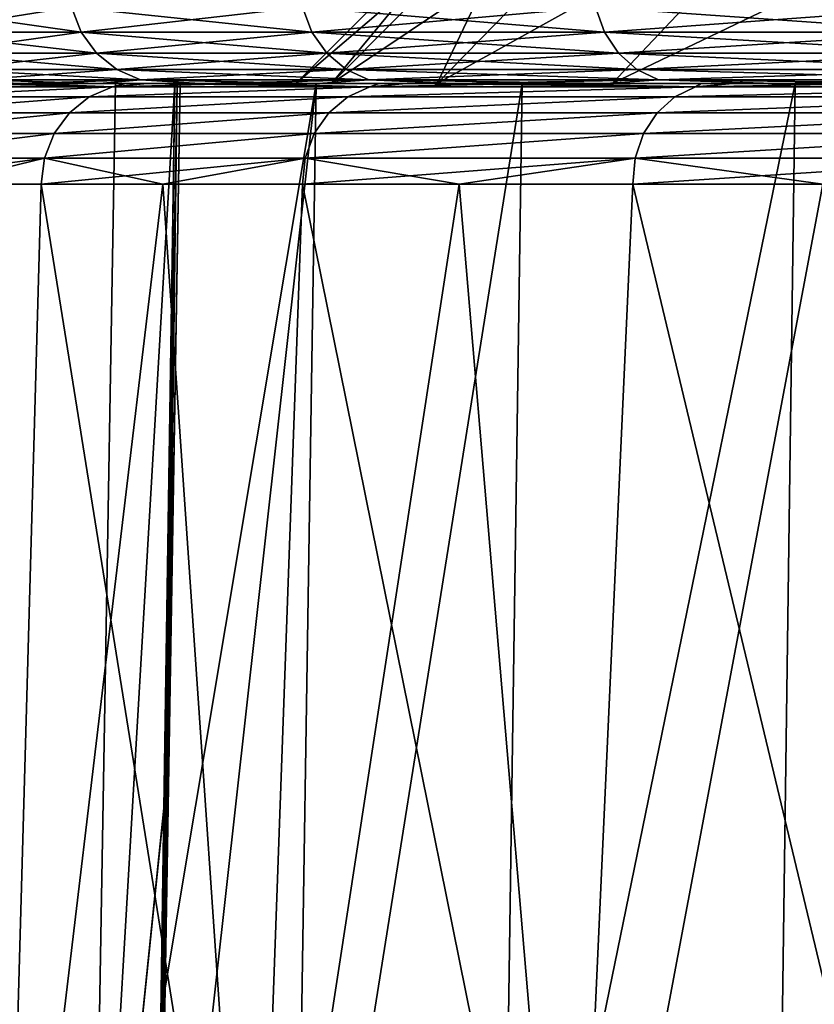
# Model space of a CAD drawing. Header units: millimetres. Extents: x -139 to 106, y -8 to 139.
# Tile 349 of 459: x 3.69 to 6.02, y 131.57 to 134.45. Entities that reach past the tile are written whole.
import ezdxf

# ---------------------------------------------------------------- set-up
doc = ezdxf.new("R2010")
doc.units = ezdxf.units.MM
doc.header["$LTSCALE"] = 53.842063
for name, color, linetype in [('141', 7, 'CONTINUOUS'), ('142', 7, 'CONTINUOUS'), ('143', 7, 'CONTINUOUS'), ('148', 7, 'CONTINUOUS'), ('149', 7, 'CONTINUOUS'), ('150', 7, 'CONTINUOUS'), ('339', 7, 'CONTINUOUS'), ('340', 7, 'CONTINUOUS'), ('341', 7, 'CONTINUOUS'), ('352', 7, 'CONTINUOUS'), ('438', 7, 'CONTINUOUS'), ('441', 7, 'CONTINUOUS'), ('442', 7, 'CONTINUOUS')]:
    doc.layers.add(name, color=color, linetype=linetype)

msp = doc.modelspace()

# ---------------------------------------------------------------- linework, layer by layer
at = {"layer": '141', "color": 7, "linetype": 'CONTINUOUS', "true_color": 0x404040}
for points in [[(3.7102, 134.2629, 4.8039), (3.6836, 134.2629, 3.8975), (3.4703, 134.2629, 3.8375), (3.7102, 134.2629, 4.8039)], [(4.0654, 134.2629, -5.936), (3.514, 134.2629, -4.0318), (4.2202, 134.2629, -5.7866), (4.0654, 134.2629, -5.936)], [(4.2202, 134.2629, -5.7866), (3.514, 134.2629, -4.0318), (3.9257, 134.2629, -4.8494), (4.2202, 134.2629, -5.7866)], [(3.9257, 134.2629, -4.8494), (3.514, 134.2629, -4.0318), (3.6836, 134.2629, -3.8975), (3.9257, 134.2629, -4.8494)], [(3.9257, 134.2629, 4.8494), (3.6836, 134.2629, 3.8975), (3.7102, 134.2629, 4.8039), (3.9257, 134.2629, 4.8494)], [(4.0031, 134.2629, 5.755), (3.9257, 134.2629, 4.8494), (3.7102, 134.2629, 4.8039), (4.0031, 134.2629, 5.755)], [(4.2202, 134.2629, 5.7865), (3.9257, 134.2629, 4.8494), (4.0031, 134.2629, 5.755), (4.2202, 134.2629, 5.7865)], [(4.3482, 134.2629, 6.6883), (4.2202, 134.2629, 5.7865), (4.0031, 134.2629, 5.755), (4.3482, 134.2629, 6.6883)], [(4.8233, 134.2629, -7.7674), (4.0654, 134.2629, -5.936), (4.962, 134.2629, -7.6047), (4.8233, 134.2629, -7.7674)], [(4.962, 134.2629, -7.6047), (4.0654, 134.2629, -5.936), (4.5659, 134.2629, -6.7059), (4.962, 134.2629, -7.6047)], [(4.5659, 134.2629, -6.7059), (4.0654, 134.2629, -5.936), (4.2202, 134.2629, -5.7866), (4.5659, 134.2629, -6.7059)], [(4.5659, 134.2629, 6.7059), (4.2202, 134.2629, 5.7865), (4.3482, 134.2629, 6.6883), (4.5659, 134.2629, 6.7059)], [(4.7446, 134.2629, 7.6013), (4.5659, 134.2629, 6.7059), (4.3482, 134.2629, 6.6883), (4.7446, 134.2629, 7.6013)], [(4.962, 134.2629, 7.6047), (4.5659, 134.2629, 6.7059), (4.7446, 134.2629, 7.6013), (4.962, 134.2629, 7.6047)], [(5.1912, 134.2629, 8.491), (4.962, 134.2629, 7.6047), (4.7446, 134.2629, 7.6013), (5.1912, 134.2629, 8.491)], [(5.7789, 134.2629, -9.5045), (4.8233, 134.2629, -7.7674), (5.9003, 134.2629, -9.3299), (5.7789, 134.2629, -9.5045)], [(5.9003, 134.2629, -9.3299), (4.8233, 134.2629, -7.7674), (5.4073, 134.2629, -8.4803), (5.9003, 134.2629, -9.3299)], [(5.4073, 134.2629, -8.4803), (4.8233, 134.2629, -7.7674), (4.962, 134.2629, -7.6047), (5.4073, 134.2629, -8.4803)], [(5.4073, 134.2629, 8.4803), (4.962, 134.2629, 7.6047), (5.1912, 134.2629, 8.491), (5.4073, 134.2629, 8.4803)], [(5.9003, 134.2629, 9.3299), (5.4073, 134.2629, 8.4803), (5.1912, 134.2629, 8.491), (5.9003, 134.2629, 9.3299)], [(5.6863, 134.2629, 9.3546), (5.9003, 134.2629, 9.3299), (5.1912, 134.2629, 8.491), (5.6863, 134.2629, 9.3546)], [(6.4395, 134.2629, 10.1509), (5.9003, 134.2629, 9.3299), (5.6863, 134.2629, 9.3546), (6.4395, 134.2629, 10.1509)], [(6.2286, 134.2629, 10.1893), (6.4395, 134.2629, 10.1509), (5.6863, 134.2629, 9.3546), (6.2286, 134.2629, 10.1893)], [(6.92, 134.2629, -11.1253), (5.7789, 134.2629, -9.5045), (7.0233, 134.2629, -10.9408), (6.92, 134.2629, -11.1253)], [(7.0233, 134.2629, -10.9408), (5.7789, 134.2629, -9.5045), (6.4395, 134.2629, -10.1509), (7.0233, 134.2629, -10.9408)], [(6.4395, 134.2629, -10.1509), (5.7789, 134.2629, -9.5045), (5.9003, 134.2629, -9.3299), (6.4395, 134.2629, -10.1509)]]:
    msp.add_3dface(points, dxfattribs=at)
at = {"layer": '142', "color": 7, "linetype": 'CONTINUOUS', "true_color": 0x404040}
for points in [[(4.1145, 132.1406, 2.6136), (4.1526, 134.2629, 2.61), (4.0836, 130.0629, 2.6508), (4.1145, 132.1406, 2.6136)], [(4.0836, 130.0629, 2.6508), (4.1526, 134.2629, 2.61), (4.0871, 130.0629, 2.6703), (4.0836, 130.0629, 2.6508)], [(4.1526, 134.2629, 2.61), (4.0913, 130.0629, 2.6897), (4.0871, 130.0629, 2.6703), (4.1526, 134.2629, 2.61)], [(4.1175, 131.615, 2.6745), (4.0913, 130.0629, 2.6897), (4.1615, 134.2629, 2.6438), (4.1175, 131.615, 2.6745)], [(4.1615, 134.2629, 2.6438), (4.0913, 130.0629, 2.6897), (4.1526, 134.2629, 2.61), (4.1615, 134.2629, 2.6438)], [(4.1461, 134.2629, 2.5756), (4.1526, 134.2629, 2.61), (4.1145, 132.1406, 2.6136), (4.1461, 134.2629, 2.5756)]]:
    msp.add_3dface(points, dxfattribs=at)
at = {"layer": '143', "color": 7, "linetype": 'CONTINUOUS', "true_color": 0x404040}
for points in [[(4.1461, 134.2629, -2.5756), (4.1145, 132.1366, -2.6137), (4.0871, 130.0629, -2.6703), (4.1461, 134.2629, -2.5756)], [(4.1526, 134.2629, -2.61), (4.1461, 134.2629, -2.5756), (4.0871, 130.0629, -2.6703), (4.1526, 134.2629, -2.61)], [(4.0913, 130.0629, -2.6897), (4.1526, 134.2629, -2.61), (4.0871, 130.0629, -2.6703), (4.0913, 130.0629, -2.6897)], [(4.1175, 131.615, -2.6745), (4.1526, 134.2629, -2.61), (4.0913, 130.0629, -2.6897), (4.1175, 131.615, -2.6745)], [(4.1615, 134.2629, -2.6438), (4.1526, 134.2629, -2.61), (4.1175, 131.615, -2.6745), (4.1615, 134.2629, -2.6438)], [(4.1145, 132.1366, -2.6137), (4.0836, 130.0629, -2.6508), (4.0871, 130.0629, -2.6703), (4.1145, 132.1366, -2.6137)]]:
    msp.add_3dface(points, dxfattribs=at)
at = {"layer": '148', "linetype": 'CONTINUOUS'}
for points in [[(3.4514, 133.9681, 4.9917), (3.6457, 130.0629, 5.8475), (3.7549, 133.9681, 5.9562), (3.4514, 133.9681, 4.9917)], [(3.6457, 130.0629, 5.8475), (4.3797, 130.0629, 7.6896), (3.7549, 133.9681, 5.9562), (3.6457, 130.0629, 5.8475)], [(3.7549, 133.9681, 5.9562), (4.3797, 130.0629, 7.6896), (4.1113, 133.9681, 6.9024), (3.7549, 133.9681, 5.9562)], [(4.1113, 133.9681, 6.9024), (4.3797, 130.0629, 7.6896), (4.5196, 133.9681, 7.8274), (4.1113, 133.9681, 6.9024)], [(4.3797, 130.0629, 7.6896), (5.3085, 130.0629, 9.4415), (4.5196, 133.9681, 7.8274), (4.3797, 130.0629, 7.6896)], [(4.5196, 133.9681, 7.8274), (5.3085, 130.0629, 9.4415), (4.9785, 133.9681, 8.7283), (4.5196, 133.9681, 7.8274)], [(4.9785, 133.9681, 8.7283), (5.3085, 130.0629, 9.4415), (5.4866, 133.9681, 9.6025), (4.9785, 133.9681, 8.7283)], [(5.3085, 130.0629, 9.4415), (6.4213, 130.0629, 11.0827), (5.4866, 133.9681, 9.6025), (5.3085, 130.0629, 9.4415)], [(5.4866, 133.9681, 9.6025), (6.4213, 130.0629, 11.0827), (6.0424, 133.9681, 10.4472), (5.4866, 133.9681, 9.6025)]]:
    msp.add_3dface(points, dxfattribs=at)
at = {"layer": '149', "color": 7, "linetype": 'CONTINUOUS', "true_color": 0x404040}
for points in [[(3.9634, 134.2529, 5.8764), (3.4184, 134.2529, 3.958), (3.3485, 134.2235, 3.9741), (3.9634, 134.2529, 5.8764)], [(3.8957, 134.2235, 5.9002), (3.9634, 134.2529, 5.8764), (3.3485, 134.2235, 3.9741), (3.8957, 134.2235, 5.9002)], [(3.4184, 134.2529, -3.958), (3.9634, 134.2529, -5.8764), (3.3485, 134.2235, -3.9741), (3.4184, 134.2529, -3.958)], [(3.3485, 134.2235, -3.9741), (3.9634, 134.2529, -5.8764), (3.8957, 134.2235, -5.9002), (3.3485, 134.2235, -3.9741)], [(3.7102, 134.2629, 4.8039), (3.4703, 134.2629, 3.8375), (3.4184, 134.2529, 3.958), (3.7102, 134.2629, 4.8039)], [(3.9634, 134.2529, 5.8764), (3.7102, 134.2629, 4.8039), (3.4184, 134.2529, 3.958), (3.9634, 134.2529, 5.8764)], [(3.4184, 134.2529, -3.958), (3.514, 134.2629, -4.0318), (3.9634, 134.2529, -5.8764), (3.4184, 134.2529, -3.958)], [(3.514, 134.2629, -4.0318), (4.0654, 134.2629, -5.936), (3.9634, 134.2529, -5.8764), (3.514, 134.2629, -4.0318)], [(4.0031, 134.2629, 5.755), (3.7102, 134.2629, 4.8039), (3.9634, 134.2529, 5.8764), (4.0031, 134.2629, 5.755)], [(4.717, 134.2529, 7.7228), (3.9634, 134.2529, 5.8764), (3.8957, 134.2235, 5.9002), (4.717, 134.2529, 7.7228)], [(4.6524, 134.2235, 7.754), (4.717, 134.2529, 7.7228), (3.8957, 134.2235, 5.9002), (4.6524, 134.2235, 7.754)], [(3.9634, 134.2529, -5.8764), (4.717, 134.2529, -7.7228), (3.8957, 134.2235, -5.9002), (3.9634, 134.2529, -5.8764)], [(3.8957, 134.2235, -5.9002), (4.717, 134.2529, -7.7228), (4.6524, 134.2235, -7.754), (3.8957, 134.2235, -5.9002)], [(4.3482, 134.2629, 6.6883), (4.0031, 134.2629, 5.755), (3.9634, 134.2529, 5.8764), (4.3482, 134.2629, 6.6883)], [(4.717, 134.2529, 7.7228), (4.3482, 134.2629, 6.6883), (3.9634, 134.2529, 5.8764), (4.717, 134.2529, 7.7228)], [(3.9634, 134.2529, -5.8764), (4.0654, 134.2629, -5.936), (4.717, 134.2529, -7.7228), (3.9634, 134.2529, -5.8764)], [(4.0654, 134.2629, -5.936), (4.8233, 134.2629, -7.7674), (4.717, 134.2529, -7.7228), (4.0654, 134.2629, -5.936)], [(4.7446, 134.2629, 7.6013), (4.3482, 134.2629, 6.6883), (4.717, 134.2529, 7.7228), (4.7446, 134.2629, 7.6013)], [(5.6699, 134.2529, 9.4746), (4.717, 134.2529, 7.7228), (4.6524, 134.2235, 7.754), (5.6699, 134.2529, 9.4746)], [(5.6093, 134.2235, 9.5129), (5.6699, 134.2529, 9.4746), (4.6524, 134.2235, 7.754), (5.6093, 134.2235, 9.5129)], [(4.717, 134.2529, -7.7228), (5.6699, 134.2529, -9.4746), (4.6524, 134.2235, -7.754), (4.717, 134.2529, -7.7228)], [(4.6524, 134.2235, -7.754), (5.6699, 134.2529, -9.4746), (5.6093, 134.2235, -9.5129), (4.6524, 134.2235, -7.754)], [(5.1912, 134.2629, 8.491), (4.7446, 134.2629, 7.6013), (4.717, 134.2529, 7.7228), (5.1912, 134.2629, 8.491)], [(5.6699, 134.2529, 9.4746), (5.1912, 134.2629, 8.491), (4.717, 134.2529, 7.7228), (5.6699, 134.2529, 9.4746)], [(4.717, 134.2529, -7.7228), (4.8233, 134.2629, -7.7674), (5.6699, 134.2529, -9.4746), (4.717, 134.2529, -7.7228)], [(4.8233, 134.2629, -7.7674), (5.7789, 134.2629, -9.5045), (5.6699, 134.2529, -9.4746), (4.8233, 134.2629, -7.7674)], [(5.6863, 134.2629, 9.3546), (5.1912, 134.2629, 8.491), (5.6699, 134.2529, 9.4746), (5.6863, 134.2629, 9.3546)], [(6.8106, 134.2529, 11.1104), (5.6699, 134.2529, 9.4746), (5.6093, 134.2235, 9.5129), (6.8106, 134.2529, 11.1104)], [(6.7546, 134.2235, 11.1553), (6.8106, 134.2529, 11.1104), (5.6093, 134.2235, 9.5129), (6.7546, 134.2235, 11.1553)], [(5.6699, 134.2529, -9.4746), (6.8106, 134.2529, -11.1104), (5.6093, 134.2235, -9.5129), (5.6699, 134.2529, -9.4746)], [(5.6093, 134.2235, -9.5129), (6.8106, 134.2529, -11.1104), (6.7546, 134.2235, -11.1553), (5.6093, 134.2235, -9.5129)], [(6.2286, 134.2629, 10.1893), (5.6863, 134.2629, 9.3546), (5.6699, 134.2529, 9.4746), (6.2286, 134.2629, 10.1893)], [(6.8106, 134.2529, 11.1104), (6.2286, 134.2629, 10.1893), (5.6699, 134.2529, 9.4746), (6.8106, 134.2529, 11.1104)], [(5.6699, 134.2529, -9.4746), (5.7789, 134.2629, -9.5045), (6.8106, 134.2529, -11.1104), (5.6699, 134.2529, -9.4746)], [(5.7789, 134.2629, -9.5045), (6.92, 134.2629, -11.1253), (6.8106, 134.2529, -11.1104), (5.7789, 134.2629, -9.5045)], [(3.8957, 134.2235, 5.9002), (3.3485, 134.2235, 3.9741), (3.2883, 134.1768, 3.9881), (3.8957, 134.2235, 5.9002)], [(3.8375, 134.1768, 5.921), (3.8957, 134.2235, 5.9002), (3.2883, 134.1768, 3.9881), (3.8375, 134.1768, 5.921)], [(3.3485, 134.2235, -3.9741), (3.8957, 134.2235, -5.9002), (3.2883, 134.1768, -3.9881), (3.3485, 134.2235, -3.9741)], [(3.2883, 134.1768, -3.9881), (3.8957, 134.2235, -5.9002), (3.8375, 134.1768, -5.921), (3.2883, 134.1768, -3.9881)], [(4.6524, 134.2235, 7.754), (3.8957, 134.2235, 5.9002), (3.8375, 134.1768, 5.921), (4.6524, 134.2235, 7.754)], [(4.5969, 134.1768, 7.7814), (4.6524, 134.2235, 7.754), (3.8375, 134.1768, 5.921), (4.5969, 134.1768, 7.7814)], [(3.8957, 134.2235, -5.9002), (4.6524, 134.2235, -7.754), (3.8375, 134.1768, -5.921), (3.8957, 134.2235, -5.9002)], [(3.8375, 134.1768, -5.921), (4.6524, 134.2235, -7.754), (4.5969, 134.1768, -7.7814), (3.8375, 134.1768, -5.921)], [(5.6093, 134.2235, 9.5129), (4.6524, 134.2235, 7.754), (4.5969, 134.1768, 7.7814), (5.6093, 134.2235, 9.5129)], [(5.5573, 134.1768, 9.5464), (5.6093, 134.2235, 9.5129), (4.5969, 134.1768, 7.7814), (5.5573, 134.1768, 9.5464)], [(4.6524, 134.2235, -7.754), (5.6093, 134.2235, -9.5129), (4.5969, 134.1768, -7.7814), (4.6524, 134.2235, -7.754)], [(4.5969, 134.1768, -7.7814), (5.6093, 134.2235, -9.5129), (5.5573, 134.1768, -9.5464), (4.5969, 134.1768, -7.7814)], [(6.7546, 134.2235, 11.1553), (5.6093, 134.2235, 9.5129), (5.5573, 134.1768, 9.5464), (6.7546, 134.2235, 11.1553)], [(6.7068, 134.1768, 11.1946), (6.7546, 134.2235, 11.1553), (5.5573, 134.1768, 9.5464), (6.7068, 134.1768, 11.1946)], [(5.6093, 134.2235, -9.5129), (6.7546, 134.2235, -11.1553), (5.5573, 134.1768, -9.5464), (5.6093, 134.2235, -9.5129)], [(5.5573, 134.1768, -9.5464), (6.7546, 134.2235, -11.1553), (6.7068, 134.1768, -11.1946), (5.5573, 134.1768, -9.5464)], [(3.8375, 134.1768, 5.921), (3.2883, 134.1768, 3.9881), (3.2418, 134.1157, 3.9994), (3.8375, 134.1768, 5.921)], [(3.7927, 134.1157, 5.9378), (3.8375, 134.1768, 5.921), (3.2418, 134.1157, 3.9994), (3.7927, 134.1157, 5.9378)], [(3.2883, 134.1768, -3.9881), (3.8375, 134.1768, -5.921), (3.2418, 134.1157, -3.9994), (3.2883, 134.1768, -3.9881)], [(3.2418, 134.1157, -3.9994), (3.8375, 134.1768, -5.921), (3.7927, 134.1157, -5.9378), (3.2418, 134.1157, -3.9994)], [(4.5969, 134.1768, 7.7814), (3.8375, 134.1768, 5.921), (3.7927, 134.1157, 5.9378), (4.5969, 134.1768, 7.7814)], [(4.5544, 134.1157, 7.8034), (4.5969, 134.1768, 7.7814), (3.7927, 134.1157, 5.9378), (4.5544, 134.1157, 7.8034)], [(3.8375, 134.1768, -5.921), (4.5969, 134.1768, -7.7814), (3.7927, 134.1157, -5.9378), (3.8375, 134.1768, -5.921)], [(3.7927, 134.1157, -5.9378), (4.5969, 134.1768, -7.7814), (4.5544, 134.1157, -7.8034), (3.7927, 134.1157, -5.9378)], [(5.5573, 134.1768, 9.5464), (4.5969, 134.1768, 7.7814), (4.5544, 134.1157, 7.8034), (5.5573, 134.1768, 9.5464)], [(5.5177, 134.1157, 9.5733), (5.5573, 134.1768, 9.5464), (4.5544, 134.1157, 7.8034), (5.5177, 134.1157, 9.5733)], [(4.5969, 134.1768, -7.7814), (5.5573, 134.1768, -9.5464), (4.5544, 134.1157, -7.8034), (4.5969, 134.1768, -7.7814)], [(4.5544, 134.1157, -7.8034), (5.5573, 134.1768, -9.5464), (5.5177, 134.1157, -9.5733), (4.5544, 134.1157, -7.8034)], [(6.7068, 134.1768, 11.1946), (5.5573, 134.1768, 9.5464), (5.5177, 134.1157, 9.5733), (6.7068, 134.1768, 11.1946)], [(6.6707, 134.1157, 11.226), (6.7068, 134.1768, 11.1946), (5.5177, 134.1157, 9.5733), (6.6707, 134.1157, 11.226)], [(5.5573, 134.1768, -9.5464), (6.7068, 134.1768, -11.1946), (5.5177, 134.1157, -9.5733), (5.5573, 134.1768, -9.5464)], [(5.5177, 134.1157, -9.5733), (6.7068, 134.1768, -11.1946), (6.6707, 134.1157, -11.226), (5.5177, 134.1157, -9.5733)], [(3.7645, 134.0444, -5.9497), (3.2123, 134.0444, -4.0074), (3.7927, 134.1157, -5.9378), (3.7645, 134.0444, -5.9497)], [(3.2123, 134.0444, -4.0074), (3.2418, 134.1157, -3.9994), (3.7927, 134.1157, -5.9378), (3.2123, 134.0444, -4.0074)], [(3.2123, 134.0444, 4.0074), (3.7645, 134.0444, 5.9497), (3.7927, 134.1157, 5.9378), (3.2123, 134.0444, 4.0074)], [(3.2123, 134.0444, 4.0074), (3.7927, 134.1157, 5.9378), (3.2418, 134.1157, 3.9994), (3.2123, 134.0444, 4.0074)], [(4.528, 134.0444, -7.8189), (3.7645, 134.0444, -5.9497), (4.5544, 134.1157, -7.8034), (4.528, 134.0444, -7.8189)], [(3.7645, 134.0444, -5.9497), (3.7927, 134.1157, -5.9378), (4.5544, 134.1157, -7.8034), (3.7645, 134.0444, -5.9497)], [(3.7645, 134.0444, 5.9497), (4.528, 134.0444, 7.8189), (4.5544, 134.1157, 7.8034), (3.7645, 134.0444, 5.9497)], [(3.7645, 134.0444, 5.9497), (4.5544, 134.1157, 7.8034), (3.7927, 134.1157, 5.9378), (3.7645, 134.0444, 5.9497)], [(5.4935, 134.0444, -9.5923), (4.528, 134.0444, -7.8189), (5.5177, 134.1157, -9.5733), (5.4935, 134.0444, -9.5923)], [(4.528, 134.0444, -7.8189), (4.5544, 134.1157, -7.8034), (5.5177, 134.1157, -9.5733), (4.528, 134.0444, -7.8189)], [(4.528, 134.0444, 7.8189), (5.4935, 134.0444, 9.5923), (5.5177, 134.1157, 9.5733), (4.528, 134.0444, 7.8189)], [(4.528, 134.0444, 7.8189), (5.5177, 134.1157, 9.5733), (4.5544, 134.1157, 7.8034), (4.528, 134.0444, 7.8189)], [(6.6492, 134.0444, -11.248), (5.4935, 134.0444, -9.5923), (6.6707, 134.1157, -11.226), (6.6492, 134.0444, -11.248)], [(5.4935, 134.0444, -9.5923), (5.5177, 134.1157, -9.5733), (6.6707, 134.1157, -11.226), (5.4935, 134.0444, -9.5923)], [(5.4935, 134.0444, 9.5923), (6.6492, 134.0444, 11.248), (6.6707, 134.1157, 11.226), (5.4935, 134.0444, 9.5923)], [(5.4935, 134.0444, 9.5923), (6.6707, 134.1157, 11.226), (5.5177, 134.1157, 9.5733), (5.4935, 134.0444, 9.5923)], [(3.4514, 133.9681, -4.9917), (3.2018, 133.9681, -4.0119), (3.7645, 134.0444, -5.9497), (3.4514, 133.9681, -4.9917)], [(3.7645, 134.0444, -5.9497), (3.2018, 133.9681, -4.0119), (3.2123, 134.0444, -4.0074), (3.7645, 134.0444, -5.9497)], [(3.2123, 134.0444, 4.0074), (3.4514, 133.9681, 4.9917), (3.7645, 134.0444, 5.9497), (3.2123, 134.0444, 4.0074)], [(3.4514, 133.9681, 4.9917), (3.7549, 133.9681, 5.9562), (3.7645, 134.0444, 5.9497), (3.4514, 133.9681, 4.9917)], [(3.7549, 133.9681, -5.9562), (3.4514, 133.9681, -4.9917), (3.7645, 134.0444, -5.9497), (3.7549, 133.9681, -5.9562)], [(3.7549, 133.9681, 5.9562), (4.1113, 133.9681, 6.9024), (3.7645, 134.0444, 5.9497), (3.7549, 133.9681, 5.9562)], [(4.1113, 133.9681, -6.9024), (3.7549, 133.9681, -5.9562), (4.528, 134.0444, -7.8189), (4.1113, 133.9681, -6.9024)], [(4.528, 134.0444, -7.8189), (3.7549, 133.9681, -5.9562), (3.7645, 134.0444, -5.9497), (4.528, 134.0444, -7.8189)], [(3.7645, 134.0444, 5.9497), (4.1113, 133.9681, 6.9024), (4.528, 134.0444, 7.8189), (3.7645, 134.0444, 5.9497)], [(4.1113, 133.9681, 6.9024), (4.5196, 133.9681, 7.8274), (4.528, 134.0444, 7.8189), (4.1113, 133.9681, 6.9024)], [(4.5196, 133.9681, -7.8274), (4.1113, 133.9681, -6.9024), (4.528, 134.0444, -7.8189), (4.5196, 133.9681, -7.8274)], [(4.5196, 133.9681, 7.8274), (4.9785, 133.9681, 8.7283), (4.528, 134.0444, 7.8189), (4.5196, 133.9681, 7.8274)], [(4.9785, 133.9681, -8.7284), (4.5196, 133.9681, -7.8274), (5.4935, 134.0444, -9.5923), (4.9785, 133.9681, -8.7284)], [(5.4935, 134.0444, -9.5923), (4.5196, 133.9681, -7.8274), (4.528, 134.0444, -7.8189), (5.4935, 134.0444, -9.5923)], [(4.528, 134.0444, 7.8189), (4.9785, 133.9681, 8.7283), (5.4935, 134.0444, 9.5923), (4.528, 134.0444, 7.8189)], [(4.9785, 133.9681, 8.7283), (5.4866, 133.9681, 9.6025), (5.4935, 134.0444, 9.5923), (4.9785, 133.9681, 8.7283)], [(5.4866, 133.9681, -9.6025), (4.9785, 133.9681, -8.7284), (5.4935, 134.0444, -9.5923), (5.4866, 133.9681, -9.6025)], [(5.4866, 133.9681, 9.6025), (6.0424, 133.9681, 10.4472), (5.4935, 134.0444, 9.5923), (5.4866, 133.9681, 9.6025)], [(6.0424, 133.9681, -10.4472), (5.4866, 133.9681, -9.6025), (6.6492, 134.0444, -11.248), (6.0424, 133.9681, -10.4472)], [(6.6492, 134.0444, -11.248), (5.4866, 133.9681, -9.6025), (5.4935, 134.0444, -9.5923), (6.6492, 134.0444, -11.248)], [(5.4935, 134.0444, 9.5923), (6.0424, 133.9681, 10.4472), (6.6492, 134.0444, 11.248), (5.4935, 134.0444, 9.5923)]]:
    msp.add_3dface(points, dxfattribs=at)
at = {"layer": '150', "linetype": 'CONTINUOUS'}
for points in [[(3.6457, 130.0629, -5.8475), (3.4514, 133.9681, -4.9917), (3.7549, 133.9681, -5.9562), (3.6457, 130.0629, -5.8475)], [(4.3797, 130.0629, -7.6896), (3.6457, 130.0629, -5.8475), (4.1113, 133.9681, -6.9024), (4.3797, 130.0629, -7.6896)], [(3.6457, 130.0629, -5.8475), (3.7549, 133.9681, -5.9562), (4.1113, 133.9681, -6.9024), (3.6457, 130.0629, -5.8475)], [(4.3797, 130.0629, -7.6896), (4.1113, 133.9681, -6.9024), (4.5196, 133.9681, -7.8274), (4.3797, 130.0629, -7.6896)], [(5.3085, 130.0629, -9.4415), (4.3797, 130.0629, -7.6896), (4.9785, 133.9681, -8.7284), (5.3085, 130.0629, -9.4415)], [(4.3797, 130.0629, -7.6896), (4.5196, 133.9681, -7.8274), (4.9785, 133.9681, -8.7284), (4.3797, 130.0629, -7.6896)], [(5.3085, 130.0629, -9.4415), (4.9785, 133.9681, -8.7284), (5.4866, 133.9681, -9.6025), (5.3085, 130.0629, -9.4415)], [(6.4213, 130.0629, -11.0827), (5.3085, 130.0629, -9.4415), (6.0424, 133.9681, -10.4472), (6.4213, 130.0629, -11.0827)], [(5.3085, 130.0629, -9.4415), (5.4866, 133.9681, -9.6025), (6.0424, 133.9681, -10.4472), (5.3085, 130.0629, -9.4415)]]:
    msp.add_3dface(points, dxfattribs=at)
at = {"layer": '339', "color": 8, "linetype": 'CONTINUOUS'}
for points in [[(4.1461, 134.2629, -2.5756), (4.1461, 134.2629, 2.5756), (3.9722, 134.2629, 0.8615), (4.1461, 134.2629, -2.5756)], [(3.9722, 134.2629, -0.8615), (4.1461, 134.2629, -2.5756), (3.9722, 134.2629, 0.8615), (3.9722, 134.2629, -0.8615)], [(4.1526, 134.2629, 2.61), (4.1461, 134.2629, 2.5756), (4.1526, 134.2629, -2.61), (4.1526, 134.2629, 2.61)], [(4.1461, 134.2629, 2.5756), (4.1461, 134.2629, -2.5756), (4.1526, 134.2629, -2.61), (4.1461, 134.2629, 2.5756)], [(4.1615, 134.2629, 2.6438), (4.1526, 134.2629, 2.61), (4.1615, 134.2629, -2.6438), (4.1615, 134.2629, 2.6438)], [(4.1526, 134.2629, 2.61), (4.1526, 134.2629, -2.61), (4.1615, 134.2629, -2.6438), (4.1526, 134.2629, 2.61)], [(4.1615, 134.2629, 2.6438), (4.1615, 134.2629, -2.6438), (4.5599, 134.2629, -4.4999), (4.1615, 134.2629, 2.6438)], [(4.5599, 134.2629, 4.4999), (4.1615, 134.2629, 2.6438), (4.5005, 134.2629, 0), (4.5599, 134.2629, 4.4999)], [(4.1615, 134.2629, 2.6438), (4.5599, 134.2629, -4.4999), (4.5005, 134.2629, 0), (4.1615, 134.2629, 2.6438)], [(4.6042, 134.2629, 1.8473), (4.5599, 134.2629, 4.4999), (4.5005, 134.2629, 0), (4.6042, 134.2629, 1.8473)], [(4.5005, 134.2629, 0), (4.5599, 134.2629, -4.4999), (4.6042, 134.2629, -1.8473), (4.5005, 134.2629, 0)], [(5.1623, 134.2629, 6.3002), (4.5599, 134.2629, 4.4999), (4.9141, 134.2629, 3.6715), (5.1623, 134.2629, 6.3002)], [(4.9141, 134.2629, 3.6715), (4.5599, 134.2629, 4.4999), (4.6042, 134.2629, 1.8473), (4.9141, 134.2629, 3.6715)], [(4.5599, 134.2629, -4.4999), (5.1623, 134.2629, -6.3002), (4.6042, 134.2629, -1.8473), (4.5599, 134.2629, -4.4999)], [(4.6042, 134.2629, -1.8473), (5.1623, 134.2629, -6.3002), (4.9141, 134.2629, -3.6715), (4.6042, 134.2629, -1.8473)], [(5.4264, 134.2629, 5.4497), (5.1623, 134.2629, 6.3002), (4.9141, 134.2629, 3.6715), (5.4264, 134.2629, 5.4497)], [(4.9141, 134.2629, -3.6715), (5.1623, 134.2629, -6.3002), (5.4264, 134.2629, -5.4497), (4.9141, 134.2629, -3.6715)], [(5.9611, 134.2629, 8.0224), (5.1623, 134.2629, 6.3002), (5.4264, 134.2629, 5.4497), (5.9611, 134.2629, 8.0224)], [(5.1623, 134.2629, -6.3002), (5.9611, 134.2629, -8.0224), (5.4264, 134.2629, -5.4497), (5.1623, 134.2629, -6.3002)], [(6.1345, 134.2629, 7.1592), (5.9611, 134.2629, 8.0224), (5.4264, 134.2629, 5.4497), (6.1345, 134.2629, 7.1592)], [(5.4264, 134.2629, -5.4497), (5.9611, 134.2629, -8.0224), (6.1345, 134.2629, -7.1592), (5.4264, 134.2629, -5.4497)], [(6.9465, 134.2629, 9.6451), (5.9611, 134.2629, 8.0224), (6.1345, 134.2629, 7.1592), (6.9465, 134.2629, 9.6451)], [(5.9611, 134.2629, -8.0224), (6.9465, 134.2629, -9.6451), (6.1345, 134.2629, -7.1592), (5.9611, 134.2629, -8.0224)]]:
    msp.add_3dface(points, dxfattribs=at)
at = {"layer": '340', "color": 8, "linetype": 'CONTINUOUS'}
for points in [[(3.8435, 134.4856, 5.5746), (3.3548, 134.4856, 3.7507), (3.872, 134.4131, 5.5654), (3.8435, 134.4856, 5.5746)], [(3.872, 134.4131, 5.5654), (3.3548, 134.4856, 3.7507), (3.3841, 134.4131, 3.7445), (3.872, 134.4131, 5.5654)], [(4.5202, 134.4856, 7.3375), (3.8435, 134.4856, 5.5746), (4.5476, 134.4131, 7.3253), (4.5202, 134.4856, 7.3375)], [(4.5476, 134.4131, 7.3253), (3.8435, 134.4856, 5.5746), (3.872, 134.4131, 5.5654), (4.5476, 134.4131, 7.3253)], [(5.3775, 134.4856, 9.0199), (4.5202, 134.4856, 7.3375), (5.4034, 134.4131, 9.005), (5.3775, 134.4856, 9.0199)], [(5.4034, 134.4131, 9.005), (4.5202, 134.4856, 7.3375), (4.5476, 134.4131, 7.3253), (5.4034, 134.4131, 9.005)], [(6.4059, 134.4856, 10.6036), (5.3775, 134.4856, 9.0199), (6.4301, 134.4131, 10.586), (6.4059, 134.4856, 10.6036)], [(6.4301, 134.4131, 10.586), (5.3775, 134.4856, 9.0199), (5.4034, 134.4131, 9.005), (6.4301, 134.4131, 10.586)], [(3.872, 134.4131, 5.5654), (3.3841, 134.4131, 3.7445), (3.9173, 134.3509, 5.5506), (3.872, 134.4131, 5.5654)], [(3.9173, 134.3509, 5.5506), (3.3841, 134.4131, 3.7445), (3.4307, 134.3509, 3.7346), (3.9173, 134.3509, 5.5506)], [(4.5476, 134.4131, 7.3253), (3.872, 134.4131, 5.5654), (4.5911, 134.3509, 7.3059), (4.5476, 134.4131, 7.3253)], [(4.5911, 134.3509, 7.3059), (3.872, 134.4131, 5.5654), (3.9173, 134.3509, 5.5506), (4.5911, 134.3509, 7.3059)], [(5.4034, 134.4131, 9.005), (4.5476, 134.4131, 7.3253), (5.4447, 134.3509, 8.9811), (5.4034, 134.4131, 9.005)], [(5.4447, 134.3509, 8.9811), (4.5476, 134.4131, 7.3253), (4.5911, 134.3509, 7.3059), (5.4447, 134.3509, 8.9811)], [(6.4301, 134.4131, 10.586), (5.4034, 134.4131, 9.005), (6.4687, 134.3509, 10.5579), (6.4301, 134.4131, 10.586)], [(6.4687, 134.3509, 10.5579), (5.4034, 134.4131, 9.005), (5.4447, 134.3509, 8.9811), (6.4687, 134.3509, 10.5579)], [(3.9173, 134.3509, 5.5506), (3.4307, 134.3509, 3.7346), (3.9765, 134.3031, 5.5314), (3.9173, 134.3509, 5.5506)], [(3.9765, 134.3031, 5.5314), (3.4307, 134.3509, 3.7346), (3.4915, 134.3031, 3.7216), (3.9765, 134.3031, 5.5314)], [(4.5911, 134.3509, 7.3059), (3.9173, 134.3509, 5.5506), (4.6479, 134.3031, 7.2806), (4.5911, 134.3509, 7.3059)], [(4.6479, 134.3031, 7.2806), (3.9173, 134.3509, 5.5506), (3.9765, 134.3031, 5.5314), (4.6479, 134.3031, 7.2806)], [(5.4447, 134.3509, 8.9811), (4.5911, 134.3509, 7.3059), (5.4985, 134.3031, 8.95), (5.4447, 134.3509, 8.9811)], [(5.4985, 134.3031, 8.95), (4.5911, 134.3509, 7.3059), (4.6479, 134.3031, 7.2806), (5.4985, 134.3031, 8.95)], [(6.4687, 134.3509, 10.5579), (5.4447, 134.3509, 8.9811), (6.519, 134.3031, 10.5214), (6.4687, 134.3509, 10.5579)], [(6.519, 134.3031, 10.5214), (5.4447, 134.3509, 8.9811), (5.4985, 134.3031, 8.95), (6.519, 134.3031, 10.5214)], [(3.5624, 134.2731, 3.7066), (4.0453, 134.2731, 5.509), (3.4915, 134.3031, 3.7216), (3.5624, 134.2731, 3.7066)], [(4.0453, 134.2731, 5.509), (3.9765, 134.3031, 5.5314), (3.4915, 134.3031, 3.7216), (4.0453, 134.2731, 5.509)], [(4.0453, 134.2731, 5.509), (4.7141, 134.2731, 7.2512), (3.9765, 134.3031, 5.5314), (4.0453, 134.2731, 5.509)], [(4.7141, 134.2731, 7.2512), (4.6479, 134.3031, 7.2806), (3.9765, 134.3031, 5.5314), (4.7141, 134.2731, 7.2512)], [(4.7141, 134.2731, 7.2512), (5.5613, 134.2731, 8.9138), (4.6479, 134.3031, 7.2806), (4.7141, 134.2731, 7.2512)], [(5.5613, 134.2731, 8.9138), (5.4985, 134.3031, 8.95), (4.6479, 134.3031, 7.2806), (5.5613, 134.2731, 8.9138)], [(5.5613, 134.2731, 8.9138), (6.5776, 134.2731, 10.4788), (5.4985, 134.3031, 8.95), (5.5613, 134.2731, 8.9138)], [(6.5776, 134.2731, 10.4788), (6.519, 134.3031, 10.5214), (5.4985, 134.3031, 8.95), (6.5776, 134.2731, 10.4788)], [(3.6836, 134.2629, 3.8975), (3.9257, 134.2629, 4.8494), (3.5624, 134.2731, 3.7066), (3.6836, 134.2629, 3.8975)], [(3.5624, 134.2731, 3.7066), (3.9257, 134.2629, 4.8494), (4.0453, 134.2731, 5.509), (3.5624, 134.2731, 3.7066)], [(3.9257, 134.2629, 4.8494), (4.2202, 134.2629, 5.7865), (4.0453, 134.2731, 5.509), (3.9257, 134.2629, 4.8494)], [(4.2202, 134.2629, 5.7865), (4.5659, 134.2629, 6.7059), (4.0453, 134.2731, 5.509), (4.2202, 134.2629, 5.7865)], [(4.0453, 134.2731, 5.509), (4.5659, 134.2629, 6.7059), (4.7141, 134.2731, 7.2512), (4.0453, 134.2731, 5.509)], [(4.5659, 134.2629, 6.7059), (4.962, 134.2629, 7.6047), (4.7141, 134.2731, 7.2512), (4.5659, 134.2629, 6.7059)], [(4.962, 134.2629, 7.6047), (5.4073, 134.2629, 8.4803), (4.7141, 134.2731, 7.2512), (4.962, 134.2629, 7.6047)], [(4.7141, 134.2731, 7.2512), (5.4073, 134.2629, 8.4803), (5.5613, 134.2731, 8.9138), (4.7141, 134.2731, 7.2512)], [(5.4073, 134.2629, 8.4803), (5.9003, 134.2629, 9.3299), (5.5613, 134.2731, 8.9138), (5.4073, 134.2629, 8.4803)], [(5.9003, 134.2629, 9.3299), (6.4395, 134.2629, 10.1509), (5.5613, 134.2731, 8.9138), (5.9003, 134.2629, 9.3299)], [(5.5613, 134.2731, 8.9138), (6.4395, 134.2629, 10.1509), (6.5776, 134.2731, 10.4788), (5.5613, 134.2731, 8.9138)]]:
    msp.add_3dface(points, dxfattribs=at)
at = {"layer": '341', "color": 8, "linetype": 'CONTINUOUS'}
for points in [[(3.3548, 134.4856, -3.7507), (3.8435, 134.4856, -5.5746), (3.3841, 134.4131, -3.7445), (3.3548, 134.4856, -3.7507)], [(3.3841, 134.4131, -3.7445), (3.8435, 134.4856, -5.5746), (3.872, 134.4131, -5.5654), (3.3841, 134.4131, -3.7445)], [(3.8435, 134.4856, -5.5746), (4.5202, 134.4856, -7.3375), (3.872, 134.4131, -5.5654), (3.8435, 134.4856, -5.5746)], [(3.872, 134.4131, -5.5654), (4.5202, 134.4856, -7.3375), (4.5476, 134.4131, -7.3253), (3.872, 134.4131, -5.5654)], [(4.5202, 134.4856, -7.3375), (5.3775, 134.4856, -9.0199), (4.5476, 134.4131, -7.3253), (4.5202, 134.4856, -7.3375)], [(4.5476, 134.4131, -7.3253), (5.3775, 134.4856, -9.0199), (5.4034, 134.4131, -9.005), (4.5476, 134.4131, -7.3253)], [(5.3775, 134.4856, -9.0199), (6.4059, 134.4856, -10.6036), (5.4034, 134.4131, -9.005), (5.3775, 134.4856, -9.0199)], [(5.4034, 134.4131, -9.005), (6.4059, 134.4856, -10.6036), (6.4301, 134.4131, -10.586), (5.4034, 134.4131, -9.005)], [(3.3841, 134.4131, -3.7445), (3.872, 134.4131, -5.5654), (3.4307, 134.3509, -3.7346), (3.3841, 134.4131, -3.7445)], [(3.4307, 134.3509, -3.7346), (3.872, 134.4131, -5.5654), (3.9173, 134.3509, -5.5506), (3.4307, 134.3509, -3.7346)], [(3.872, 134.4131, -5.5654), (4.5476, 134.4131, -7.3253), (3.9173, 134.3509, -5.5506), (3.872, 134.4131, -5.5654)], [(3.9173, 134.3509, -5.5506), (4.5476, 134.4131, -7.3253), (4.5911, 134.3509, -7.3059), (3.9173, 134.3509, -5.5506)], [(4.5476, 134.4131, -7.3253), (5.4034, 134.4131, -9.005), (4.5911, 134.3509, -7.3059), (4.5476, 134.4131, -7.3253)], [(4.5911, 134.3509, -7.3059), (5.4034, 134.4131, -9.005), (5.4447, 134.3509, -8.9811), (4.5911, 134.3509, -7.3059)], [(5.4034, 134.4131, -9.005), (6.4301, 134.4131, -10.586), (5.4447, 134.3509, -8.9811), (5.4034, 134.4131, -9.005)], [(5.4447, 134.3509, -8.9811), (6.4301, 134.4131, -10.586), (6.4687, 134.3509, -10.5579), (5.4447, 134.3509, -8.9811)], [(3.4307, 134.3509, -3.7346), (3.9173, 134.3509, -5.5506), (3.4915, 134.3031, -3.7216), (3.4307, 134.3509, -3.7346)], [(3.4915, 134.3031, -3.7216), (3.9173, 134.3509, -5.5506), (3.9765, 134.3031, -5.5314), (3.4915, 134.3031, -3.7216)], [(3.9173, 134.3509, -5.5506), (4.5911, 134.3509, -7.3059), (3.9765, 134.3031, -5.5314), (3.9173, 134.3509, -5.5506)], [(3.9765, 134.3031, -5.5314), (4.5911, 134.3509, -7.3059), (4.6479, 134.3031, -7.2806), (3.9765, 134.3031, -5.5314)], [(4.5911, 134.3509, -7.3059), (5.4447, 134.3509, -8.9811), (4.6479, 134.3031, -7.2806), (4.5911, 134.3509, -7.3059)], [(4.6479, 134.3031, -7.2806), (5.4447, 134.3509, -8.9811), (5.4985, 134.3031, -8.95), (4.6479, 134.3031, -7.2806)], [(5.4447, 134.3509, -8.9811), (6.4687, 134.3509, -10.5579), (5.4985, 134.3031, -8.95), (5.4447, 134.3509, -8.9811)], [(5.4985, 134.3031, -8.95), (6.4687, 134.3509, -10.5579), (6.519, 134.3031, -10.5214), (5.4985, 134.3031, -8.95)], [(3.5624, 134.2731, -3.7066), (3.4915, 134.3031, -3.7216), (3.9765, 134.3031, -5.5314), (3.5624, 134.2731, -3.7066)], [(4.0453, 134.2731, -5.509), (3.5624, 134.2731, -3.7066), (3.9765, 134.3031, -5.5314), (4.0453, 134.2731, -5.509)], [(4.0453, 134.2731, -5.509), (3.9765, 134.3031, -5.5314), (4.6479, 134.3031, -7.2806), (4.0453, 134.2731, -5.509)], [(4.7141, 134.2731, -7.2512), (4.0453, 134.2731, -5.509), (4.6479, 134.3031, -7.2806), (4.7141, 134.2731, -7.2512)], [(4.7141, 134.2731, -7.2512), (4.6479, 134.3031, -7.2806), (5.4985, 134.3031, -8.95), (4.7141, 134.2731, -7.2512)], [(5.5613, 134.2731, -8.9138), (4.7141, 134.2731, -7.2512), (5.4985, 134.3031, -8.95), (5.5613, 134.2731, -8.9138)], [(5.5613, 134.2731, -8.9138), (5.4985, 134.3031, -8.95), (6.519, 134.3031, -10.5214), (5.5613, 134.2731, -8.9138)], [(6.5776, 134.2731, -10.4788), (5.5613, 134.2731, -8.9138), (6.519, 134.3031, -10.5214), (6.5776, 134.2731, -10.4788)], [(4.0453, 134.2731, -5.509), (3.6836, 134.2629, -3.8975), (3.5624, 134.2731, -3.7066), (4.0453, 134.2731, -5.509)], [(3.9257, 134.2629, -4.8494), (3.6836, 134.2629, -3.8975), (4.0453, 134.2731, -5.509), (3.9257, 134.2629, -4.8494)], [(4.2202, 134.2629, -5.7866), (3.9257, 134.2629, -4.8494), (4.0453, 134.2731, -5.509), (4.2202, 134.2629, -5.7866)], [(4.7141, 134.2731, -7.2512), (4.2202, 134.2629, -5.7866), (4.0453, 134.2731, -5.509), (4.7141, 134.2731, -7.2512)], [(4.5659, 134.2629, -6.7059), (4.2202, 134.2629, -5.7866), (4.7141, 134.2731, -7.2512), (4.5659, 134.2629, -6.7059)], [(4.962, 134.2629, -7.6047), (4.5659, 134.2629, -6.7059), (4.7141, 134.2731, -7.2512), (4.962, 134.2629, -7.6047)], [(5.5613, 134.2731, -8.9138), (4.962, 134.2629, -7.6047), (4.7141, 134.2731, -7.2512), (5.5613, 134.2731, -8.9138)], [(5.4073, 134.2629, -8.4803), (4.962, 134.2629, -7.6047), (5.5613, 134.2731, -8.9138), (5.4073, 134.2629, -8.4803)], [(5.9003, 134.2629, -9.3299), (5.4073, 134.2629, -8.4803), (5.5613, 134.2731, -8.9138), (5.9003, 134.2629, -9.3299)], [(6.5776, 134.2731, -10.4788), (5.9003, 134.2629, -9.3299), (5.5613, 134.2731, -8.9138), (6.5776, 134.2731, -10.4788)], [(6.4395, 134.2629, -10.1509), (5.9003, 134.2629, -9.3299), (6.5776, 134.2731, -10.4788), (6.4395, 134.2629, -10.1509)]]:
    msp.add_3dface(points, dxfattribs=at)
at = {"layer": '352', "color": 8, "linetype": 'CONTINUOUS'}
for points in [[(4.6042, 134.2629, 1.8473), (4.5005, 134.2629, 0), (5.2004, 134.8629, 1.7801), (4.6042, 134.2629, 1.8473)], [(4.5005, 134.2629, 0), (4.6042, 134.2629, -1.8473), (5.1004, 134.8629), (4.5005, 134.2629, 0)], [(5.2004, 134.8629, 1.7801), (4.5005, 134.2629, 0), (5.1004, 134.8629), (5.2004, 134.8629, 1.7801)], [(4.9141, 134.2629, 3.6715), (4.6042, 134.2629, 1.8473), (5.4991, 134.8629, 3.5379), (4.9141, 134.2629, 3.6715)], [(5.4991, 134.8629, 3.5379), (4.6042, 134.2629, 1.8473), (5.2004, 134.8629, 1.7801), (5.4991, 134.8629, 3.5379)], [(4.6042, 134.2629, -1.8473), (4.9141, 134.2629, -3.6715), (5.2004, 134.8629, -1.7801), (4.6042, 134.2629, -1.8473)], [(5.1004, 134.8629), (4.6042, 134.2629, -1.8473), (5.2004, 134.8629, -1.7801), (5.1004, 134.8629)], [(5.4264, 134.2629, 5.4497), (4.9141, 134.2629, 3.6715), (5.9927, 134.8629, 5.2515), (5.4264, 134.2629, 5.4497)], [(5.9927, 134.8629, 5.2515), (4.9141, 134.2629, 3.6715), (5.4991, 134.8629, 3.5379), (5.9927, 134.8629, 5.2515)], [(4.9141, 134.2629, -3.6715), (5.4264, 134.2629, -5.4497), (5.9927, 134.8629, -5.2515), (4.9141, 134.2629, -3.6715)], [(5.2004, 134.8629, -1.7801), (4.9141, 134.2629, -3.6715), (5.4991, 134.8629, -3.5379), (5.2004, 134.8629, -1.7801)], [(5.4991, 134.8629, -3.5379), (4.9141, 134.2629, -3.6715), (5.9927, 134.8629, -5.2515), (5.4991, 134.8629, -3.5379)], [(6.1345, 134.2629, 7.1592), (5.4264, 134.2629, 5.4497), (6.6751, 134.8629, 6.8989), (6.1345, 134.2629, 7.1592)], [(6.6751, 134.8629, 6.8989), (5.4264, 134.2629, 5.4497), (5.9927, 134.8629, 5.2515), (6.6751, 134.8629, 6.8989)], [(5.4264, 134.2629, -5.4497), (6.1345, 134.2629, -7.1592), (5.9927, 134.8629, -5.2515), (5.4264, 134.2629, -5.4497)], [(5.9927, 134.8629, -5.2515), (6.1345, 134.2629, -7.1592), (6.6751, 134.8629, -6.8989), (5.9927, 134.8629, -5.2515)]]:
    msp.add_3dface(points, dxfattribs=at)
at = {"layer": '438', "linetype": 'CONTINUOUS'}
for points in [[(4.1461, 134.2629, 2.5756), (4.1145, 132.1406, 2.6136), (3.9001, 130.0629, 0.8868), (4.1461, 134.2629, 2.5756)], [(3.9722, 134.2629, 0.8615), (4.1461, 134.2629, 2.5756), (3.9001, 130.0629, 0.8868), (3.9722, 134.2629, 0.8615)], [(4.1461, 134.2629, -2.5756), (3.9001, 130.0629, -0.8868), (4.1145, 132.1366, -2.6137), (4.1461, 134.2629, -2.5756)], [(4.1461, 134.2629, -2.5756), (3.9722, 134.2629, -0.8615), (3.9001, 130.0629, -0.8868), (4.1461, 134.2629, -2.5756)], [(3.9722, 134.2629, -0.8615), (3.9722, 134.2629, 0.8615), (3.9001, 130.0629, -0.8868), (3.9722, 134.2629, -0.8615)], [(3.9722, 134.2629, 0.8615), (3.9001, 130.0629, 0.8868), (3.9001, 130.0629, -0.8868), (3.9722, 134.2629, 0.8615)], [(4.1145, 132.1406, 2.6136), (4.0836, 130.0629, 2.6508), (3.9001, 130.0629, 0.8868), (4.1145, 132.1406, 2.6136)], [(4.0836, 130.0629, -2.6508), (4.1145, 132.1366, -2.6137), (3.9001, 130.0629, -0.8868), (4.0836, 130.0629, -2.6508)]]:
    msp.add_3dface(points, dxfattribs=at)
at = {"layer": '441', "linetype": 'CONTINUOUS'}
for points in [[(4.1175, 131.615, -2.6745), (4.0913, 130.0629, -2.6897), (4.5599, 134.2629, -4.4999), (4.1175, 131.615, -2.6745)], [(4.5599, 134.2629, -4.4999), (4.0913, 130.0629, -2.6897), (4.4942, 130.0629, -4.5493), (4.5599, 134.2629, -4.4999)], [(4.1615, 134.2629, -2.6438), (4.1175, 131.615, -2.6745), (4.5599, 134.2629, -4.4999), (4.1615, 134.2629, -2.6438)], [(5.1623, 134.2629, -6.3002), (4.5599, 134.2629, -4.4999), (4.4942, 130.0629, -4.5493), (5.1623, 134.2629, -6.3002)], [(5.1623, 134.2629, -6.3002), (4.4942, 130.0629, -4.5493), (5.1008, 130.0629, -6.3526), (5.1623, 134.2629, -6.3002)], [(5.9611, 134.2629, -8.0224), (5.1623, 134.2629, -6.3002), (5.1008, 130.0629, -6.3526), (5.9611, 134.2629, -8.0224)], [(5.9611, 134.2629, -8.0224), (5.1008, 130.0629, -6.3526), (5.9038, 130.0629, -8.0774), (5.9611, 134.2629, -8.0224)], [(6.9465, 134.2629, -9.6451), (5.9611, 134.2629, -8.0224), (5.9038, 130.0629, -8.0774), (6.9465, 134.2629, -9.6451)], [(6.9465, 134.2629, -9.6451), (5.9038, 130.0629, -8.0774), (6.8932, 130.0629, -9.7026), (6.9465, 134.2629, -9.6451)]]:
    msp.add_3dface(points, dxfattribs=at)
at = {"layer": '442', "linetype": 'CONTINUOUS'}
for points in [[(4.0913, 130.0629, 2.6897), (4.1175, 131.615, 2.6745), (4.5599, 134.2629, 4.4999), (4.0913, 130.0629, 2.6897)], [(4.0913, 130.0629, 2.6897), (4.5599, 134.2629, 4.4999), (4.4941, 130.0629, 4.5493), (4.0913, 130.0629, 2.6897)], [(4.1175, 131.615, 2.6745), (4.1615, 134.2629, 2.6438), (4.5599, 134.2629, 4.4999), (4.1175, 131.615, 2.6745)], [(4.5599, 134.2629, 4.4999), (5.1623, 134.2629, 6.3002), (4.4941, 130.0629, 4.5493), (4.5599, 134.2629, 4.4999)], [(5.1623, 134.2629, 6.3002), (5.1008, 130.0629, 6.3526), (4.4941, 130.0629, 4.5493), (5.1623, 134.2629, 6.3002)], [(5.1623, 134.2629, 6.3002), (5.9611, 134.2629, 8.0224), (5.1008, 130.0629, 6.3526), (5.1623, 134.2629, 6.3002)], [(5.9611, 134.2629, 8.0224), (5.9038, 130.0629, 8.0774), (5.1008, 130.0629, 6.3526), (5.9611, 134.2629, 8.0224)], [(5.9611, 134.2629, 8.0224), (6.9465, 134.2629, 9.6451), (5.9038, 130.0629, 8.0774), (5.9611, 134.2629, 8.0224)], [(6.9465, 134.2629, 9.6451), (6.8932, 130.0629, 9.7026), (5.9038, 130.0629, 8.0774), (6.9465, 134.2629, 9.6451)]]:
    msp.add_3dface(points, dxfattribs=at)

doc.saveas('drawing.dxf')
